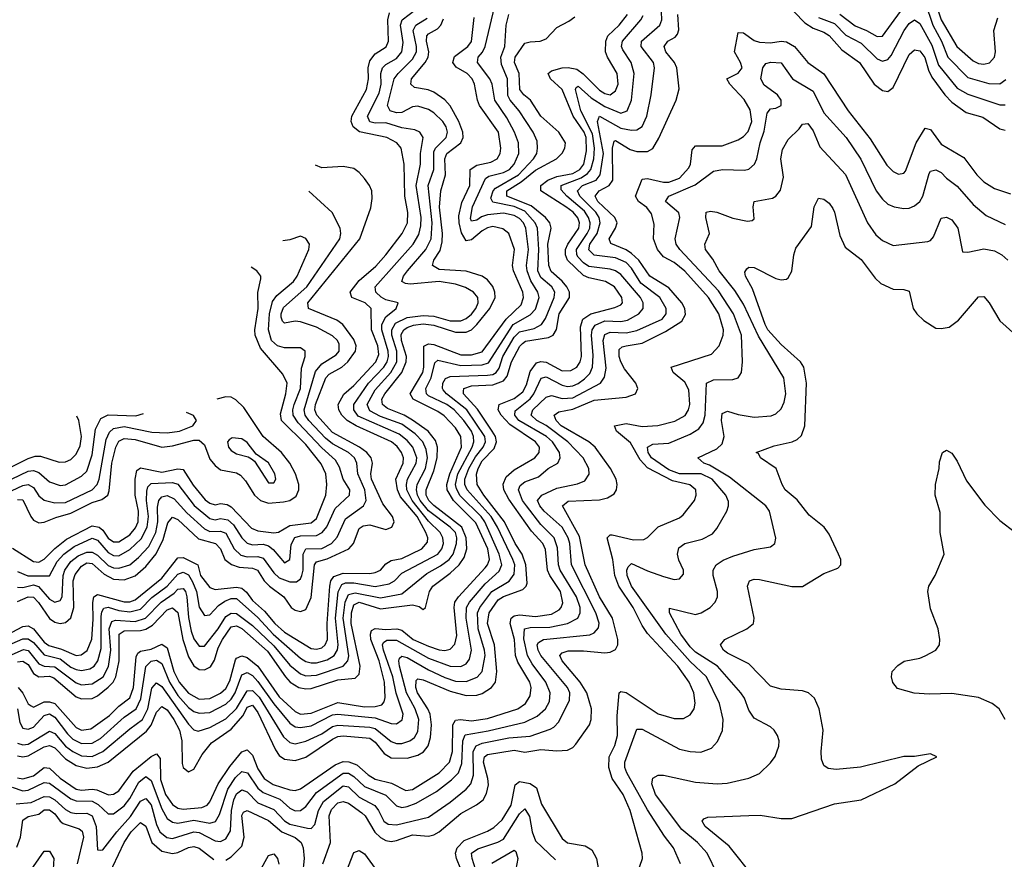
# Model space of a CAD drawing. Header units: inches. Extents: x 884549 to 1028252, y 526810 to 653624.
# Tile 872 of 1056: x 970318 to 974006, y 634827 to 637971. Entities that reach past the tile are written whole.
import ezdxf

# ---------------------------------------------------------------- set-up
doc = ezdxf.new("R2010")
doc.units = ezdxf.units.IN
doc.header["$MEASUREMENT"] = 0
doc.layers.add('A9673', color=7, linetype='Continuous')

msp = doc.modelspace()

# ---------------------------------------------------------------- linework, layer by layer
at = {"layer": 'A9673', "color": 5}
for points, elevation in [([(973737.5, 638070), (973770.5, 637970.5), (973828.5, 637870), (973890, 637817.4), (973910, 637807.4), (973930, 637804.8), (973950.5, 637809.5), (973969.2, 637830.8), (973972.9, 637850), (973967.8, 637930), (973982.6, 637977.4)], 2380), ([(970305, 635035), (970360.4, 635039.6), (970410, 635062), (970430, 635060.4), (970450, 635050), (970490, 635013.2), (970510, 635002.4), (970530, 634998.1), (970570, 634999.1), (970589.1, 634989.1), (970605.1, 634950), (970610, 634862.8), (970621.6, 634861.6), (970630, 634862.2), (970681.6, 634930), (970733, 634987), (970770, 635044.6), (970790, 635053.9), (970810, 635030.9), (970830, 634956.6), (970843.4, 634930), (970869, 634909), (970890, 634905.1), (970970, 634930), (970990, 634926.8), (971050, 634896.2), (971070, 634894), (971090, 634903), (971107.1, 634932.9), (971111.7, 635010), (971119.9, 635050), (971130, 635071.8), (971150, 635086.9), (971170, 635079), (971210, 635038.2), (971270, 635013.9), (971310, 634971), (971330, 634957.9), (971396.6, 634943.4), (971410, 634942.2), (971423.3, 634956.7), (971437.8, 635010), (971456.3, 635043.7), (971530, 635101.9), (971550, 635098.8), (971590, 635059.8), (971648, 635028), (971662.2, 635010), (971681.5, 634970), (971698.7, 634958.7), (971730, 634955.6), (971850, 634984.8), (971930, 635041.3), (971990.4, 635089.6), (972007.9, 635110), (972017.7, 635142.3), (972016.9, 635230), (972027.7, 635252.3), (972050, 635261.4), (972150, 635281.1), (972230, 635288.5), (972305.3, 635314.7), (972318.5, 635321.5), (972338.1, 635341.9), (972377.6, 635422.4), (972379.4, 635450), (972369.9, 635470), (972270.5, 635590), (972259.8, 635610), (972256.3, 635630), (972260.9, 635639.1), (972279.7, 635650), (972453.2, 635666.8), (972470, 635674.3), (972485.9, 635694.1), (972488.6, 635711.4), (972476.4, 635750), (972384.6, 635930), (972378.9, 636010), (972372.8, 636030), (972349.6, 636070), (972282.9, 636130), (972266, 636150), (972258.2, 636170), (972274.2, 636190), (972330, 636216), (972407.1, 636232.9), (972435.5, 636244.5), (972451.1, 636268.9), (972450.3, 636290), (972428.7, 636330), (972371.9, 636390), (972290, 636451), (972255.4, 636470), (972233.6, 636490), (972240.5, 636510), (972290, 636557.6), (972310, 636563.6), (972350, 636552), (972390, 636555.3), (972494.2, 636610), (972508.2, 636631.8), (972514.5, 636665.5), (972503.5, 636770), (972510, 636792.2), (972530, 636801.3), (972590, 636798), (972630, 636807.1), (972725.3, 636850), (972740.3, 636870), (972739.2, 636890), (972716.2, 636930), (972644.8, 636984.8), (972610, 637039.9), (972590, 637061.2), (972550, 637078.5), (972470, 637089.2), (972450, 637109.4), (972453.9, 637130), (972481.3, 637170), (972492.6, 637210), (972488.4, 637230), (972475.9, 637250), (972415.9, 637310), (972407.5, 637330), (972426.3, 637350), (972477.6, 637370), (972493.1, 637390), (972504.4, 637470), (972483, 637590), (972489.8, 637610), (972570, 637565.2), (972610, 637557.4), (972630, 637558.4), (972649.6, 637570.4), (972667.7, 637610), (972683.4, 637690), (972695.9, 637790), (972691.8, 637810), (972645.9, 637870), (972647.7, 637890), (972716.1, 637950), (972723.5, 637970), (972721.5, 638030)], 2340), ([(970309.5, 635390), (970318.7, 635338.7), (970330, 635317.9), (970350, 635314), (970370, 635322.1), (970410, 635365.6), (970430, 635371), (970450, 635359), (970496.8, 635296.8), (970517.3, 635277.3), (970550, 635260.4), (970590, 635261.4), (970621.1, 635278.9), (970710, 635359.3), (970754.5, 635390), (970771.9, 635428.1), (970790.6, 635549.4), (970810, 635568.4), (970830, 635572.8), (970850, 635560.3), (970879, 635490), (970910, 635440.1), (970950, 635395), (970970, 635380.9), (970990, 635373.7), (971030, 635376), (971090, 635408.1), (971110, 635426.5), (971125.4, 635450), (971150, 635517.4), (971170, 635526.4), (971190, 635515.3), (971210, 635492.8), (971270, 635408.4), (971330, 635336.5), (971350, 635323), (971370, 635319.9), (971410, 635327.1), (971490, 635367.5), (971510, 635370.5), (971650, 635356.1), (971710, 635335.3), (971730, 635334.2), (971751.3, 635348.7), (971754.6, 635370), (971728.5, 635448.5), (971716.1, 635510), (971680.8, 635610), (971676.5, 635630), (971681.1, 635638.9), (971692.9, 635647.1), (971730, 635647), (971850, 635579.6), (971930, 635550.3), (971970, 635548.5), (971990, 635558.8), (972003.6, 635576.4), (972010.2, 635609.8), (971990.8, 635730), (971991.2, 635770), (972002.8, 635790), (972061.2, 635858.8), (972114.4, 635905.6), (972124.2, 635930), (972113.9, 635970), (972060.8, 636090), (972046.7, 636110), (971968.3, 636188.3), (971953.8, 636213.8), (971950.5, 636230), (971959.7, 636270), (972013.4, 636370), (972019.7, 636390), (972018.3, 636410), (972010, 636430), (971982, 636470), (971945.8, 636510), (971918.5, 636530), (971850, 636561.8), (971841.4, 636570), (971839.8, 636590), (971860, 636630), (971873.7, 636686.3), (971884.5, 636695.5), (971970, 636676.5), (972050, 636679), (972073.7, 636686.3), (972166.9, 636830), (972230, 636866), (972250, 636887), (972263.8, 636930), (972259.1, 636950), (972233.3, 636993.3), (972218.8, 637030), (972216.5, 637050), (972223.5, 637110), (972213.8, 637190), (972205.3, 637210), (972190, 637226.6), (972170, 637237.5), (972130, 637246.7), (972070, 637240.5), (972047.4, 637232.6), (972030, 637220.5), (972010, 637216.8), (972006.9, 637226.9), (972014.5, 637270), (972063.3, 637376.7), (972075, 637385), (972130, 637398.5), (972153.3, 637410), (972170.2, 637430), (972188.3, 637470), (972186.4, 637510), (972171.4, 637550), (972143.2, 637603.2), (972097.9, 637670), (972087.5, 637730), (972079.1, 637750), (972032.9, 637810), (972034.9, 637830), (972051.3, 637848.7), (972061.2, 637870), (972103.8, 638050)], 2460), ([(973180.1, 638040.1), (973259.7, 637959.7), (973290, 637939.3), (973330, 637924.6), (973350, 637911.4), (973397.6, 637857.6), (973463.4, 637810), (973518.9, 637730), (973550, 637705.9), (973570, 637702.2), (973590, 637716.6), (973650, 637840.7), (973670, 637858.1), (973690, 637854.3), (973709.1, 637829.1), (973722.3, 637782.3), (973735.4, 637755.4), (973783.6, 637690), (973810, 637661.8), (973863.1, 637623.1), (973925.8, 637605.8), (973990, 637562.1), (974010, 637557.3)], 2320), ([(973710, 638035.7), (973738.6, 637950), (973770.9, 637890), (973794.7, 637830), (973870, 637754.1), (973948.6, 637731.4), (973989.1, 637730.9), (974012.6, 637747.4)], 2360), ([(970290, 635634.9), (970330, 635652.8), (970350, 635652.8), (970370, 635638.6), (970410, 635592.3), (970470, 635577), (970510, 635546.7), (970530, 635537.5), (970550, 635534.1), (970580.2, 635539.8), (970596.5, 635550), (970610.5, 635569.5), (970623.3, 635616.7), (970623.8, 635736.2), (970626.1, 635753.9), (970633.3, 635766.7), (970650, 635771), (970690, 635758), (970730, 635753.5), (970770, 635763.8), (970812.7, 635807.3), (970870.1, 635849.9), (970910, 635894.4), (970930, 635902.1), (970950, 635891.9), (970965.4, 635865.4), (970980.5, 635830), (970990.7, 635770.7), (971010, 635739.5), (971030, 635742.1), (971063, 635777), (971086.2, 635793.7), (971110, 635803.3), (971130, 635803.2), (971210, 635731.9), (971267.9, 635670), (971370, 635579.8), (971390, 635567.4), (971410, 635562.3), (971430, 635562.8), (971470, 635574.3), (971495.9, 635590), (971508.9, 635611.1), (971511.2, 635630), (971501.5, 635730), (971511.4, 635828.6), (971524.2, 635855.8), (971538.5, 635861.5), (971570, 635862.2), (971650, 635848.8), (971701.5, 635858.5), (971721.8, 635870), (971750, 635898.5), (971884.5, 635970), (971899, 635990), (971905.1, 636010), (971903.7, 636030), (971893.6, 636050), (971850, 636092.9), (971788.7, 636170), (971767.9, 636210), (971766.4, 636230), (971771.1, 636250), (971803.4, 636310), (971805.3, 636330), (971790.7, 636370), (971770, 636395.5), (971739.3, 636419.3), (971586.4, 636486.4), (971569.4, 636510), (971569.4, 636530), (971624.1, 636610), (971681.7, 636670), (971694.5, 636690), (971700, 636710), (971698.6, 636730), (971674, 636810), (971675, 636830), (971690, 636857.7), (971727.9, 636890), (971735.6, 636910), (971690, 636921.5), (971671.5, 636931.5), (971651.9, 636950), (971649.2, 636970), (971792.2, 637130), (971813, 637167), (971821, 637199), (971821.7, 637230), (971803.6, 637350), (971819.4, 637430), (971819.4, 637470), (971829.9, 637530), (971817.1, 637550), (971798.1, 637558.1), (971750, 637565.6), (971690, 637585.2), (971650, 637583.9), (971630, 637588), (971620.5, 637610), (971664.3, 637695.7), (971671.5, 637730), (971671.3, 637770), (971677.2, 637790), (971690, 637802.6), (971730, 637825.9), (971750, 637850), (971754.8, 637885.2), (971744.1, 637950), (971750.2, 637969.8), (971803.5, 638010)], 2560), ([(970290, 635676.9), (970330, 635698.7), (970350, 635701.7), (970370, 635689.8), (970410, 635639.4), (970427.2, 635627.2), (970474.3, 635614.3), (970529.9, 635590.1), (970547.9, 635592.1), (970570.9, 635609.1), (970588.3, 635651.7), (970593.5, 635726.5), (970591.4, 635788.6), (970596.2, 635810), (970610, 635818.4), (970710, 635790.6), (970730, 635791.1), (970750, 635798.2), (970850, 635879.4), (970910, 635955.1), (970930, 635956.8), (970985.2, 635930), (970995.7, 635890), (971030, 635845.2), (971050, 635837.5), (971130, 635846.2), (971150, 635842.2), (971167.3, 635827.3), (971190, 635795.7), (971235.6, 635755.6), (971273.2, 635710), (971310, 635677.9), (971410, 635616.7), (971430, 635613.2), (971450, 635618.5), (971462.6, 635630), (971470.7, 635649.3), (971470.3, 635710), (971480.1, 635850), (971483.8, 635870), (971494.3, 635885.7), (971530, 635898.5), (971630, 635897.4), (971650, 635901), (971669.9, 635910.1), (971690, 635932.8), (971710, 635946), (971750, 635953.5), (971824.2, 635990), (971846.2, 636013.8), (971846.9, 636030), (971838.9, 636050), (971807.2, 636110), (971744.6, 636184.6), (971732.9, 636210), (971727.1, 636250), (971754.4, 636310), (971755.3, 636330), (971747.7, 636350), (971732.1, 636372.1), (971710.5, 636390.5), (971578.9, 636450), (971544.7, 636470), (971524.4, 636490), (971513.1, 636510), (971511.3, 636530), (971532, 636568), (971570, 636601.5), (971651.6, 636690), (971662.8, 636717.2), (971659.4, 636750), (971636.5, 636810), (971634.2, 636890), (971612.7, 636910), (971562, 636930), (971556.3, 636950), (971590, 636994), (971651.6, 637048.4), (971689.2, 637090), (971750.6, 637170), (971770.5, 637210), (971771.4, 637248.6), (971760.9, 637310), (971758.2, 637430), (971747.4, 637490), (971731.1, 637510), (971693, 637530), (971591.5, 637551.5), (971567.3, 637570), (971559.4, 637590), (971561.9, 637610), (971617.7, 637710), (971624.6, 637750), (971623.8, 637790), (971630, 637817.4), (971650, 637843.3), (971690.4, 637869.6), (971699.9, 637890), (971697.3, 637970), (971703.8, 637996.2)], 2580), ([(973390, 637991.2), (973447.4, 637947.4), (973490.6, 637930.6), (973530, 637908.3), (973550, 637909.6), (973618, 638002)], 2360), ([(970190, 635549.7), (970331.9, 635611.9), (970350, 635608.2), (970390, 635559.1), (970410, 635550), (970450, 635547.1), (970530, 635487.3), (970550, 635479.8), (970590, 635484), (970630.1, 635509.9), (970650.6, 635549.4), (970660, 635610), (970653.4, 635690), (970663.1, 635716.9), (970677.3, 635722.7), (970750, 635717.8), (970789, 635730), (970847.4, 635790), (970896.3, 635823.7), (970910, 635838.6), (970930, 635841.1), (970939, 635830), (970944.7, 635810), (970950, 635731.8), (970960.8, 635680.8), (970970, 635652.7), (970990, 635624.4), (971010, 635625.4), (971061.3, 635690), (971090, 635736.1), (971110, 635749.1), (971130, 635746.7), (971190, 635702.4), (971270, 635626), (971330, 635553.9), (971370, 635521.2), (971390, 635514.3), (971430, 635515.8), (971529.2, 635550), (971547.1, 635570), (971550.9, 635589.1), (971530.1, 635729.9), (971537.5, 635790), (971550, 635818.3), (971574.8, 635825.2), (971670, 635806.3), (971750, 635821), (971843, 635897), (971894.6, 635925.4), (971927.4, 635950), (971941.6, 635970), (971954.3, 636010), (971955.6, 636030), (971950, 636050.5), (971931, 636070), (971850, 636132.1), (971817.9, 636170), (971808, 636190), (971804, 636210), (971807.2, 636230), (971837.6, 636290), (971845.8, 636330), (971841.3, 636361.3), (971828.2, 636390), (971800, 636420), (971750, 636455.7), (971670, 636484.9), (971630, 636506.3), (971619.7, 636530), (971650, 636584.7), (971708.9, 636650), (971731.2, 636690), (971731.2, 636730), (971711.8, 636790), (971711.8, 636810), (971726, 636834), (971770, 636855.9), (971830, 636863.6), (971870, 636860.9), (971930, 636843.2), (971970, 636842.8), (971990, 636851.5), (972010, 636868.3), (972027.2, 636890), (972035.8, 636910), (972034.5, 636930), (972018.5, 636950), (971987.5, 636967.5), (971950, 636980.8), (971890, 636989.9), (971781.1, 636981.1), (971763.1, 636983.1), (971749.9, 636990), (971756.4, 637010), (971770.7, 637030), (971839.9, 637110), (971859.1, 637150), (971863.3, 637210), (971847.6, 637350), (971870, 637410), (971870, 637475.5), (971876.1, 637490), (971915.3, 637530), (971920.9, 637550), (971915.5, 637570), (971902.7, 637590), (971870, 637622.7), (971850, 637635.1), (971810, 637646.7), (971790, 637644.1), (971750, 637623.1), (971730, 637622.1), (971706.4, 637630), (971696, 637650), (971721.1, 637750), (971735.5, 637770), (971790, 637822.7), (971804.1, 637850), (971804.2, 637870), (971791.8, 637930), (971802.6, 637950), (971843.9, 637976.1)], 2540), ([(970290, 635097.3), (970330, 635083.8), (970350, 635085.2), (970410, 635114.5), (970430, 635112), (970510, 635053.2), (970530, 635045.4), (970590, 635044.6), (970612, 635032), (970650, 634996.5), (970670, 634997), (970710, 635027.2), (970730, 635053.9), (970764.2, 635115.8), (970790, 635137.3), (970810, 635121.5), (970850, 635015.3), (970870, 634980.1), (970890, 634965.9), (970910, 634962.5), (970970, 634973.2), (971030, 634962.4), (971051.1, 634968.9), (971066, 634994), (971097.3, 635090), (971126.9, 635133.1), (971150, 635155.1), (971171.2, 635151.2), (971210, 635093.8), (971230, 635076.5), (971292.4, 635052.4), (971330, 635018.3), (971350, 635008.4), (971370, 635010.1), (971390, 635024.9), (971430, 635077.4), (971530, 635149.8), (971550, 635149.3), (971570, 635136.7), (971610, 635099.1), (971690, 635066.5), (971730, 635027.4), (971750, 635021.2), (971770, 635024.1), (971802.9, 635037.1), (971878.9, 635081.1), (971935.8, 635124.2), (971961.7, 635150), (971974.6, 635185.4), (971978, 635270), (971986.6, 635293.4), (972072.7, 635307.3), (972210, 635339.9), (972256.9, 635363.1), (972287.5, 635390), (972302.4, 635417.6), (972305.2, 635450), (972289.3, 635490), (972238.2, 635558.2), (972220.4, 635590), (972207, 635653), (972209.6, 635690), (972230, 635694.8), (972304.1, 635695.9), (972370.4, 635709.6), (972408.8, 635730), (972417.7, 635750), (972417.1, 635770), (972403.3, 635810), (972343, 635910), (972337, 635930), (972333, 635993.1), (972320.6, 636030), (972270, 636080.6), (972216.5, 636150), (972201.8, 636170), (972186.4, 636210), (972193.3, 636226.7), (972210, 636240.4), (972261.3, 636258.7), (972298, 636290), (972333.6, 636310), (972343.1, 636330), (972339.8, 636350), (972314.1, 636390), (972291, 636410), (972188, 636470), (972172.8, 636490), (972173.8, 636506.2), (972230, 636550.7), (972244.2, 636570), (972271.4, 636628.6), (972290, 636633.3), (972350, 636602.3), (972370, 636597.8), (972390, 636599.8), (972410, 636608.3), (972434.4, 636625.6), (972453.7, 636646.3), (972464, 636670), (972466.4, 636713.6), (972459.9, 636790), (972462.5, 636810), (972473.2, 636826.8), (972510, 636842.8), (972570, 636841.1), (972594.9, 636845.1), (972637.8, 636870), (972653.4, 636890), (972654.2, 636910), (972643.4, 636930), (972570, 637016.4), (972550, 637029.9), (972530, 637036.6), (972450, 637047.2), (972430, 637060.2), (972410, 637081.9), (972404.8, 637090), (972404.1, 637110), (972444.4, 637170), (972453.4, 637190), (972454.7, 637210), (972449, 637230), (972434, 637254), (972367.8, 637310), (972346.2, 637333.8), (972346.7, 637350), (972421.1, 637378.9), (972445.6, 637394.4), (972457.1, 637410), (972469.2, 637450), (972471.1, 637490), (972463.7, 637543.7), (972419.9, 637630), (972399.5, 637710), (972402.7, 637717.3), (972410, 637721.6), (972458.7, 637678.7), (972510, 637645.8), (972570, 637621.3), (972593.5, 637630), (972609.9, 637670), (972620.3, 637770), (972608.8, 637810), (972577.4, 637857.4), (972572.9, 637870), (972576.6, 637890), (972644.3, 637970), (972653.3, 637986.7)], 2360), ([(970310, 635261.4), (970330, 635255.7), (970350, 635258.5), (970430, 635306.2), (970450, 635298.3), (970490, 635250.1), (970516.7, 635230), (970550, 635214.1), (970590, 635212.4), (970630, 635230.3), (970730, 635315.8), (970777.9, 635350), (970797.9, 635390), (970812.4, 635467.6), (970830, 635487.6), (970850, 635473.5), (970950, 635332.3), (970970, 635312.2), (970986.9, 635306.9), (971030, 635320.1), (971090, 635353.1), (971130, 635391.6), (971170, 635458.1), (971190, 635458.9), (971214.5, 635434.5), (971305.7, 635285.7), (971330, 635263.9), (971350, 635259.6), (971390, 635268.6), (971450, 635296.6), (971490, 635323.8), (971510, 635329.2), (971630, 635322.2), (971650, 635317.1), (971710, 635268.1), (971730, 635260.9), (971750, 635260.4), (971779.5, 635270), (971796.5, 635283.5), (971810, 635305.5), (971812.8, 635350), (971799.3, 635390), (971767.4, 635450), (971741.3, 635550), (971737.8, 635570), (971740.6, 635579.4), (971750, 635588.1), (971770, 635582.2), (971850, 635536.6), (971910, 635508), (971950, 635494.5), (971990, 635492.9), (972031.7, 635508.3), (972050, 635530.2), (972061.5, 635590), (972059.6, 635610), (972035.2, 635690), (972032.4, 635750), (972041.3, 635770), (972086.1, 635830), (972151.3, 635868.7), (972170, 635894), (972172.3, 635930), (972165.7, 635950), (972107.4, 636070), (972084, 636110), (971993.8, 636210), (971985.3, 636230), (971986.1, 636250), (972000.3, 636290), (972025.7, 636334.3), (972054.5, 636370), (972063.5, 636390), (972060.9, 636410), (971993.6, 636510), (971916.8, 636570), (971904.9, 636584.9), (971901.3, 636590), (971903.4, 636610), (971913.2, 636626.8), (971930, 636634.7), (972070, 636639.6), (972090, 636642.8), (972102.3, 636650), (972114.1, 636665.9), (972128.3, 636710), (972170, 636781.9), (972190, 636801.7), (972245.1, 636814.9), (972272.2, 636830), (972288.2, 636851.8), (972320.2, 636930), (972322.4, 636950), (972311.3, 636970), (972270, 637005), (972259.2, 637030), (972263.2, 637110), (972258.1, 637190), (972249.5, 637210), (972210, 637253.4), (972170, 637271), (972090, 637287.1), (972083, 637303), (972091.7, 637330), (972100.5, 637339.5), (972186.8, 637390), (972243, 637450), (972255.1, 637470), (972257.8, 637490), (972256.3, 637516.2), (972241.1, 637550), (972189.1, 637630), (972154.9, 637670), (972147, 637687), (972145.3, 637750), (972123.3, 637803.3), (972120.6, 637830), (972134.8, 637870), (972140.4, 637950), (972150, 637990.2)], 2440), ([(970310, 635131.5), (970330, 635128.1), (970370, 635139.3), (970410, 635170.5), (970430, 635168.6), (970470, 635130.5), (970530, 635089.8), (970550, 635085.5), (970590, 635089.4), (970606.6, 635086.6), (970651.2, 635068.8), (970670, 635071.1), (970690, 635083.3), (970742.7, 635157.3), (970810, 635212.3), (970830, 635221.3), (970844.7, 635204.7), (970845.6, 635125.6), (970864.4, 635070), (970890, 635031.8), (970910, 635018.3), (970930, 635014.5), (970999.7, 635020.3), (971020.1, 635030), (971030, 635041.8), (971062, 635110), (971105.1, 635174.9), (971150, 635229.7), (971170, 635237), (971190, 635217.1), (971210, 635166.1), (971234.4, 635130), (971267.5, 635107.5), (971330, 635086.9), (971350, 635084), (971370, 635090.4), (971499.9, 635180.1), (971530, 635192.9), (971551.6, 635191.6), (971580.5, 635180.5), (971623.2, 635143.2), (971650, 635126.7), (971711.3, 635111.4), (971764.4, 635084.4), (971790, 635088.3), (971889, 635151), (971927.5, 635190), (971938.8, 635230), (971940.9, 635330), (971950, 635347.4), (971969.9, 635350.1), (972010, 635344.8), (972070, 635353.6), (972184.5, 635390), (972213.1, 635410), (972230, 635439.1), (972234.2, 635470), (972228.7, 635490), (972184.6, 635564.6), (972175.7, 635590), (972171.2, 635650), (972155, 635710), (972159.6, 635730), (972170, 635739), (972190, 635742.5), (972250, 635736.6), (972310, 635744.3), (972338.8, 635761.2), (972347, 635770), (972352.2, 635787.8), (972343.3, 635830), (972303.8, 635890), (972295.4, 635910), (972287.5, 635987.5), (972278.2, 636010), (972235.5, 636055.5), (972150, 636175.8), (972131.3, 636210), (972128.9, 636231.1), (972140.4, 636259.6), (972170, 636284.7), (972247.8, 636330), (972264.2, 636350), (972265, 636370), (972250.7, 636390), (972154.4, 636454.4), (972122, 636490), (972111, 636510), (972114.5, 636530), (972170, 636552.7), (972202.5, 636577.5), (972216.8, 636603.2), (972230, 636653), (972254.6, 636685.4), (972270, 636691.2), (972290, 636687.8), (972350, 636656.1), (972382.7, 636657.3), (972404.9, 636670), (972417.8, 636690), (972422.4, 636710), (972418.8, 636821.2), (972427.4, 636850), (972457.5, 636870), (972547, 636893), (972570, 636902.6), (972576.4, 636910), (972574.2, 636930), (972546, 636970), (972512.2, 636990), (972450, 637004.1), (972430, 637013.1), (972370.2, 637070), (972362.5, 637090), (972362.7, 637110), (972370.8, 637130), (972412.3, 637190), (972415.2, 637210), (972409.3, 637229.3), (972390.8, 637250), (972363.9, 637270), (972269.9, 637330), (972270.5, 637350), (972296.6, 637370), (972330, 637383.1), (972390, 637395.3), (972416, 637410), (972431.3, 637430), (972440.8, 637479.2), (972439.9, 637530), (972432.8, 637550), (972391.3, 637610), (972350, 637710), (972305.9, 637750), (972298.2, 637770), (972310, 637779.3), (972350, 637790.9), (972372.2, 637792.2), (972405, 637785), (972428.3, 637768.3), (972490, 637707), (972510, 637694), (972530, 637689.4), (972550, 637704.3), (972559.4, 637730), (972556.5, 637770), (972519.7, 637830), (972512.9, 637850), (972513.3, 637890), (972521.5, 637910), (972563.9, 637950), (972594.5, 637990)], 2380), ([(970310, 635214.4), (970330, 635210.9), (970350, 635213.9), (970410, 635248.1), (970430, 635253.3), (970450, 635244.7), (970490, 635203.1), (970530, 635178), (970570, 635168), (970610, 635172.7), (970650, 635190.9), (970793, 635307), (970810.9, 635329.1), (970830, 635377.8), (970850, 635398.5), (970870, 635386.6), (970895.9, 635350), (970916.7, 635310), (970925.9, 635270), (970926.1, 635186.1), (970930.6, 635170.6), (970950, 635154), (970970, 635164.3), (971001.1, 635218.9), (971037, 635263), (971110, 635314), (971155.3, 635364.7), (971170, 635395.9), (971190, 635404.4), (971210, 635376.4), (971276.2, 635236.2), (971290, 635216), (971310, 635201.5), (971350, 635197.1), (971390, 635209.2), (971490, 635277), (971510, 635287.1), (971530, 635289.4), (971630, 635280.5), (971650, 635265.9), (971683, 635223), (971710, 635207.2), (971770, 635205), (971810, 635216.3), (971830.7, 635229.3), (971848.6, 635251.4), (971856.7, 635283.3), (971860.4, 635330), (971855.1, 635370), (971847, 635390), (971808.6, 635450), (971802.1, 635470), (971803.7, 635496.3), (971810, 635503.1), (971830, 635498.4), (971930, 635456.4), (971990, 635440.4), (972030, 635441.5), (972050, 635447.2), (972085.4, 635470), (972100.8, 635490), (972105.8, 635530), (972097.3, 635630), (972070.2, 635710), (972077, 635750), (972110, 635798.9), (972130, 635811.1), (972202.8, 635837.2), (972215.8, 635850), (972218.6, 635861.4), (972213.8, 635930), (972200.4, 635970), (972174.6, 636010), (972133.7, 636090), (972056.6, 636190), (972032, 636230), (972028.8, 636268.8), (972034.9, 636290), (972050, 636318.5), (972095.3, 636364.7), (972104.5, 636390), (972100.2, 636410), (972088.4, 636430), (972032.5, 636512.5), (971980.1, 636570), (971980.6, 636579.4), (971981.8, 636590), (972010, 636599.8), (972090, 636603.9), (972130, 636619.1), (972144.1, 636636), (972160.4, 636690), (972191.1, 636748.9), (972201.1, 636758.9), (972213.4, 636766.6), (972299.4, 636780.6), (972316.9, 636790), (972329.2, 636810.8), (972339.3, 636870), (972377.7, 636930), (972377.1, 636950), (972368, 636970), (972350, 636992.2), (972308.5, 637028.5), (972300.1, 637050), (972296.8, 637130), (972308.9, 637190), (972304, 637210), (972287.2, 637230), (972233.9, 637273.9), (972143.3, 637310), (972142.5, 637330), (972196.4, 637363.6), (972250, 637407.2), (972329, 637450), (972350, 637471.5), (972359.6, 637490), (972362.1, 637510), (972337.5, 637550), (972270.4, 637610), (972231.4, 637670), (972206.4, 637690), (972191, 637710), (972188.8, 637770), (972171.1, 637810), (972174.4, 637830), (972210, 637882.9), (972230, 637888.5), (972268, 637890), (972290, 637899.7), (972330, 637941.9), (972375.2, 637964.8), (972397.8, 637982.2)], 2420), ([(970310, 635566.1), (970330, 635569.3), (970350, 635556), (970370, 635522.7), (970390, 635510), (970430, 635512.1), (970446, 635506), (970530, 635435.8), (970550, 635427.1), (970590, 635428.7), (970610, 635438.5), (970650, 635471.7), (970667.8, 635490), (970678.6, 635510), (970690.4, 635570), (970690.3, 635670), (970710, 635682.5), (970770, 635683.1), (970790.9, 635689.1), (970815.8, 635704.2), (970870, 635760.4), (970890, 635769.1), (970910.8, 635750.8), (970929.4, 635649.4), (970950, 635585.1), (970970, 635551.3), (970990, 635538.1), (971010, 635535.8), (971032.2, 635547.8), (971047.4, 635572.6), (971061.1, 635618.9), (971077.9, 635650), (971110, 635697.5), (971130, 635701.3), (971150, 635691.4), (971246.4, 635606.4), (971313.3, 635510), (971331.2, 635490), (971363.6, 635470), (971390, 635464.8), (971410, 635466.5), (971510, 635499.3), (971575.3, 635504.7), (971590, 635520.2), (971594, 635550), (971559.2, 635710), (971561.5, 635750), (971570, 635779.4), (971590, 635789.1), (971670, 635764.7), (971790, 635780.3), (971813.9, 635773.9), (971830, 635762.2), (971838.2, 635770), (971853.5, 635830), (971865.9, 635850), (971930, 635897.8), (971964.3, 635930), (971982.9, 635957.1), (971993.2, 635990), (971990.9, 636030), (971974.9, 636070), (971870, 636152.2), (971851.3, 636170), (971841.3, 636190), (971840.6, 636210), (971870, 636281.4), (971881.4, 636330), (971883.7, 636370), (971875.4, 636395.4), (971847.8, 636430), (971790, 636471.7), (971758.7, 636490), (971695.4, 636515.4), (971677.1, 636530), (971674.5, 636550), (971685.4, 636570), (971749.3, 636650), (971766.2, 636690), (971766.7, 636710), (971748.8, 636770), (971747.6, 636792.4), (971757.3, 636810), (971770, 636818.4), (971793.2, 636826.8), (971830, 636831.9), (971870, 636826.6), (971950, 636801), (971990, 636800.2), (972010, 636810.1), (972030, 636829.4), (972079.2, 636890), (972099, 636930), (972098.2, 636950), (972090, 636971.9), (972070, 636997), (972050, 637010.3), (971990, 637029.6), (971890, 637035.9), (971865, 637050), (971869.3, 637070), (971893, 637107), (971901, 637139), (971902, 637170), (971890.9, 637269.1), (971895.9, 637330), (971913.6, 637390), (971910.2, 637450), (971918.1, 637470), (971970.3, 637509.7), (971978.9, 637530), (971978.4, 637550), (971963.6, 637590), (971930, 637648.3), (971910.8, 637670.8), (971870, 637699.3), (971848.1, 637708.1), (971796.8, 637716.8), (971783.2, 637730), (971786.1, 637750), (971836.7, 637810), (971847.8, 637830), (971850.9, 637850), (971842.4, 637890), (971842.9, 637910), (971850, 637918.2), (971883.5, 637936.5), (971895.9, 637950), (971905.4, 637974.6)], 2520), ([(970312.2, 635470), (970329.3, 635449.3), (970350, 635408.5), (970360.9, 635400.9), (970370, 635396.5), (970410, 635416.6), (970430, 635416.6), (970449.7, 635409.7), (970530, 635320.5), (970550, 635310.9), (970584.1, 635315.9), (970654.6, 635365.4), (970690, 635400.5), (970730, 635431.4), (970744.8, 635470), (970754.6, 635585.4), (970761, 635599), (970770, 635606.7), (970810, 635613.4), (970850, 635632.7), (970870, 635619.3), (970895.7, 635530), (970915.1, 635490), (970950, 635449), (970990, 635426.5), (971030.9, 635429.1), (971070, 635448.7), (971090, 635466.3), (971105.1, 635494.9), (971126.4, 635573.6), (971130, 635580.3), (971150, 635589.2), (971170, 635582.3), (971209.5, 635550), (971290, 635435.6), (971350, 635380.8), (971370, 635370.6), (971410, 635373.8), (971510, 635414), (971610, 635397.8), (971650, 635398.5), (971674.8, 635405.2), (971683.8, 635416.2), (971687.5, 635432.5), (971684.5, 635490), (971665, 635570), (971633, 635650), (971631.8, 635670), (971636.5, 635683.5), (971650, 635691.3), (971690, 635686.8), (971730.4, 635690.4), (971750, 635684.6), (971792.4, 635650), (971850, 635624.8), (971890, 635611.4), (971910.8, 635609.2), (971930, 635613.7), (971947.9, 635632.1), (971955, 635665), (971945.1, 635770), (971948.2, 635790), (971961.2, 635810), (972061.5, 635918.5), (972070.8, 635930), (972077.5, 635950), (972071.5, 635990), (972026.6, 636086.6), (971943.4, 636170), (971919.3, 636210), (971918.5, 636230), (971929.2, 636270), (971972.8, 636370), (971970.1, 636410.1), (971950, 636442.8), (971907.7, 636487.7), (971884.1, 636504.1), (971792.3, 636550), (971781.3, 636570), (971827.9, 636650), (971832.2, 636670), (971832.2, 636747.8), (971850, 636757.5), (971870, 636754.2), (971970, 636715.5), (972010, 636715.5), (972050, 636727.1), (972140.2, 636850), (972196.3, 636903.7), (972205.6, 636930), (972202.5, 636950), (972167.7, 637030), (972164.2, 637050), (972171.2, 637110), (972149.9, 637170), (972127.8, 637187.8), (972090, 637196), (972070, 637191.7), (972050, 637179.7), (972010, 637146.8), (971990, 637143.1), (971972.7, 637172.7), (971963.7, 637210), (971963.4, 637236.6), (971974.1, 637285.9), (972004.1, 637350), (972005.6, 637410), (972030, 637426.7), (972082.8, 637437.2), (972106.3, 637450), (972117.9, 637470), (972120.2, 637490), (972111.4, 637550), (972040.9, 637650), (972032.9, 637670), (972021.6, 637730), (972012.7, 637750), (971994, 637770), (971953, 637793), (971941, 637810), (971946.5, 637833.5), (971996.2, 637870), (972010.1, 637889.8), (972020.5, 637979.5)], 2480), ([(971453.5, 634810), (971482, 634890), (971477.8, 634990), (971486.2, 635013.8), (971510, 635037.7), (971530, 635043.7), (971550, 635037.5), (971600.3, 635000.3), (971612.4, 634990), (971648.5, 634928.5), (971670, 634908.5), (971690, 634897.6), (971710, 634894.1), (971730, 634897.1), (971790, 634918), (971850, 634913.2), (971870, 634918.1), (971890, 634930.1), (971970, 634998.1), (972029.7, 635030.3), (972053.6, 635050), (972066.8, 635073.2), (972074.2, 635105.8), (972072.3, 635130), (972055, 635190), (972059.5, 635210), (972070, 635219.6), (972170, 635235.5), (972210, 635228.4), (972270, 635238.2), (972330, 635232.4), (972370, 635235.3), (972390, 635245.4), (972401.9, 635258.1), (972452.6, 635330), (972458.7, 635350), (972459.5, 635390), (972442.2, 635450), (972418.2, 635490), (972349.6, 635570), (972340.9, 635590), (972350, 635600.1), (972372.6, 635607.4), (972430, 635607.8), (972510, 635599.5), (972530, 635602.3), (972550, 635613), (972558.3, 635630), (972558.2, 635650), (972538.1, 635730), (972490.6, 635810), (972436.4, 635930), (972415.3, 636035.3), (972351.7, 636150), (972372.6, 636167.4), (972490, 636173.2), (972519.6, 636180.4), (972544.5, 636195.5), (972553.5, 636210), (972556.2, 636230), (972551.9, 636250), (972531.7, 636290), (972474.1, 636370), (972450.5, 636390.5), (972346.8, 636450), (972327.4, 636470), (972320.2, 636490), (972337.9, 636502.1), (972390, 636513), (972470, 636546.5), (972590, 636557.7), (972624.6, 636570), (972633.7, 636590), (972625.7, 636610), (972584, 636664), (972569.9, 636690), (972563.3, 636710), (972564.1, 636735.9), (972574.7, 636745.3), (972589.7, 636750), (972650, 636759.5), (972737.1, 636802.9), (972798.4, 636841.6), (972812.8, 636867.2), (972809.3, 636890), (972797.9, 636910), (972750, 636966.9), (972678.3, 637010), (972637.1, 637070), (972610, 637095.1), (972590, 637108.6), (972532.8, 637132.8), (972526.3, 637150), (972549.9, 637190), (972556.1, 637210), (972547.2, 637230), (972484.3, 637290), (972474.4, 637310), (972488.4, 637330), (972525.7, 637350), (972540.1, 637370), (972539.2, 637490), (972544.4, 637515.6), (972550, 637518.7), (972605, 637485), (972630, 637476.9), (972670, 637477.1), (972690, 637489.1), (972712.7, 637527.3), (972777.5, 637670), (972788.1, 637711.9), (972779.6, 637790), (972770.7, 637810.7), (972739.1, 637850), (972732.7, 637870), (972746.5, 637890), (972773.9, 637906), (972782.8, 637917.2), (972787.6, 637932.4), (972783.3, 637990)], 2320), ([(973310, 637978.9), (973370, 637956.5), (973412.6, 637912.6), (973470, 637883.1), (973530, 637824.8), (973550, 637815.1), (973570, 637821.2), (973582.6, 637837.4), (973630.7, 637930), (973650, 637956.3), (973670, 637970.6), (973690, 637957.2), (973735.2, 637875.2), (973760.3, 637800.3), (973830, 637714.1), (973870, 637692.2), (973990, 637651.6), (974010, 637652.1)], 2340), ([(972620.4, 634739.6), (972651.6, 634830), (972649.8, 634850.2), (972605, 635010), (972578.1, 635070), (972537.5, 635130), (972524.7, 635170), (972526.8, 635210), (972547.3, 635252.7), (972557.2, 635290), (972556.5, 635363.5), (972563.5, 635450), (972570, 635454.8), (972590, 635451.5), (972710, 635371.5), (972770, 635353.5), (972805.3, 635354.7), (972830, 635367.2), (972845, 635390), (972848.8, 635411.2), (972844, 635450), (972826.5, 635490), (972783, 635550), (972670, 635672.6), (972650, 635702.5), (972616.1, 635770), (972562.5, 635850), (972546.9, 635890), (972540.2, 635950), (972519.3, 636030), (972530, 636042.3), (972537.6, 636042.4), (972617.1, 636023), (972655.6, 636024.4), (972670, 636032.4), (972710, 636071.7), (972790, 636105.9), (972803.8, 636116.2), (972846.4, 636170), (972852.5, 636190), (972851.2, 636210), (972828.7, 636228.7), (972763.9, 636243.9), (972670, 636293), (972642.9, 636322.9), (972606.1, 636386.1), (972553.8, 636430), (972546.6, 636450), (972590, 636459.1), (972650, 636448.1), (972709.1, 636450.9), (972772, 636468), (972810.7, 636489.3), (972823.5, 636510), (972828.9, 636530), (972824.6, 636584.6), (972810, 636613.7), (972765.9, 636650), (972759.1, 636670), (972910, 636718.3), (972938.3, 636750), (972953.5, 636790), (972954.2, 636810), (972936.9, 636870), (972898.9, 636930), (972809.2, 637029.2), (972770, 637061.1), (972730, 637083.1), (972707.8, 637110), (972692.8, 637150), (972695.3, 637204.7), (972684.5, 637244.5), (972667.7, 637267.7), (972636.4, 637290), (972624.5, 637310), (972650, 637374.2), (972670, 637376.7), (972730, 637362.7), (972750, 637362.3), (972790, 637377.9), (972824.2, 637415.8), (972831, 637430), (972836.6, 637483.4), (972850, 637499.1), (972950, 637498.2), (973010, 637521.5), (973030, 637534), (973047.3, 637552.7), (973060.5, 637590), (973053.9, 637633.9), (973031.7, 637671.7), (972978.2, 637730), (972966.6, 637750), (973009.9, 637770.1), (973024.7, 637790), (973018.8, 637810), (972995.9, 637850), (973010, 637922.9), (973030, 637922), (973070, 637892.9), (973090, 637886.1), (973130, 637883.6), (973170, 637890.1), (973190, 637888.4), (973220.8, 637870), (973270, 637810.8), (973330, 637767.7), (973421.6, 637630), (973504.3, 637524.3), (973565.8, 637425.8), (973590, 637402.3), (973610, 637391.8), (973630, 637395.9), (973636, 637404), (973676.4, 637510), (973710, 637564.1), (973730, 637559.4), (973770, 637505), (973854.6, 637454.6), (973903.4, 637390), (973930, 637363.6), (973970, 637339.1), (974030, 637319.3)], 2280), ([(972793.9, 634810), (972767.4, 634870), (972732.9, 634912.9), (972670, 635011.5), (972592.4, 635150), (972584.5, 635170), (972585.4, 635190), (972630, 635313.6), (972650, 635314), (972790, 635239.4), (972829.3, 635230.7), (972870, 635228.1), (972910, 635242.8), (972932.2, 635267.8), (972950.5, 635309.5), (972953.8, 635350), (972939, 635410), (972891.4, 635510), (972830, 635567.1), (972739, 635670), (972609.5, 635850), (972593.1, 635890), (972592.8, 635910), (972597.5, 635922.5), (972610, 635934.4), (972670, 635906.6), (972730, 635885.5), (972770, 635874.7), (972790, 635876.9), (972805.1, 635894.9), (972804.4, 635910), (972787.1, 635947.1), (972781.8, 635970), (972786.8, 635993.2), (972810, 636009.5), (972874.5, 636025.5), (972913.9, 636046.1), (972930, 636065.7), (972967.2, 636130), (972973.7, 636150), (972972.8, 636167.2), (972963.4, 636190), (972911.9, 636250), (972870.5, 636270.5), (972790, 636270.8), (972750, 636285.8), (972684.2, 636330), (972672, 636350), (972670.4, 636369.6), (972690, 636381), (972750, 636385.3), (972830, 636418.7), (972861.6, 636438.4), (972878.3, 636461.7), (972886, 636490), (972890.4, 636609.6), (972917.5, 636622.5), (972990, 636624), (973009.9, 636630.1), (973021.5, 636650), (973026, 636690), (973022.1, 636790), (972992.2, 636870), (972936, 636956), (972791.1, 637110), (972777.2, 637130), (972774, 637150), (972791.2, 637230), (972787.2, 637247.2), (972737.5, 637290), (972749.8, 637310), (972847.8, 637352.2), (972916.7, 637403.3), (972950.5, 637409.5), (973033, 637407), (973050, 637411.7), (973070.4, 637429.6), (973079.6, 637450), (973091.5, 637510), (973106.6, 637553.4), (973118.6, 637621.4), (973130, 637636.8), (973150, 637639.1), (973171.1, 637650), (973170.4, 637670), (973156.4, 637690), (973106.3, 637726.3), (973093.9, 637750), (973101.3, 637790), (973113.6, 637806.4), (973131.4, 637811.4), (973170, 637809.1), (973212.5, 637750), (973290, 637702.7), (973330, 637621.6), (973414.2, 637530), (973468.4, 637448.4), (973526.1, 637330), (973550, 637298.3), (973570, 637280.7), (973593.7, 637270), (973630, 637263.4), (973650, 637265.3), (973670, 637273.8), (973689.6, 637290.4), (973701.6, 637310), (973724.6, 637395.4), (973730, 637403.2), (973750, 637409), (973770, 637398.6), (973790, 637377.3), (973830, 637347.1), (973890, 637278.3), (973938, 637238), (974010, 637204.2)], 2260), ([(972931.8, 634770), (972893.4, 634850), (972856.6, 634890), (972798.9, 634938.9), (972700.1, 635070), (972686, 635110), (972689.9, 635130.1), (972710, 635141.6), (972730, 635142.3), (972850, 635115.7), (972931.1, 635108.9), (972968.1, 635111.9), (973049, 635131), (973090, 635148.7), (973130, 635188.5), (973147.9, 635212.1), (973162, 635250), (973162.8, 635270), (973157.1, 635290), (973144.7, 635310), (973130, 635323.1), (973070, 635355.9), (973050, 635385.1), (973032.6, 635430), (973019.9, 635450), (972932.3, 635550), (972850, 635602.2), (972830, 635622.9), (972795, 635670), (972751.7, 635750), (972752.3, 635767.7), (972850, 635743.6), (972870.4, 635749.6), (972904.5, 635770), (972923.2, 635790), (972931.8, 635810), (972932.3, 635830), (972915.4, 635890), (972915.7, 635910), (972926.5, 635930), (972952.7, 635947.3), (972990, 635962), (973070, 635987.4), (973130, 635997), (973147.3, 636010), (973151, 636029), (973127.4, 636130), (973113, 636150), (972977.2, 636257.2), (972902.3, 636302.3), (972880.4, 636310), (972857.8, 636330), (972930, 636363.9), (972950, 636382.7), (972956.9, 636410), (972947.2, 636470), (972950, 636496.1), (972970, 636505), (973010, 636492.5), (973070, 636482.8), (973132.6, 636487.4), (973150, 636495), (973170, 636513.8), (973181.2, 636538.8), (973187.6, 636570), (973180.9, 636630), (973086.2, 636786.2), (973030, 636905.3), (972997.2, 636957.2), (972938.6, 637030), (972914.5, 637074.5), (972887, 637110), (972884.5, 637130), (972901.7, 637170), (972888.7, 637230), (972889.9, 637250), (972905.8, 637254.2), (972929.4, 637250.6), (972990, 637227.7), (973044.2, 637215.8), (973061.7, 637218.3), (973070, 637225.5), (973066, 637270), (973069.9, 637290.1), (973138, 637302), (973150.4, 637309.6), (973167.5, 637332.5), (973179.4, 637380.6), (973169.2, 637450), (973175.3, 637484.7), (973197.2, 637522.8), (973238.3, 637561.7), (973250, 637579.6), (973270, 637582.7), (973290, 637554.2), (973315.3, 637495.3), (973411.6, 637391.6), (973494.2, 637210), (973525.6, 637165.6), (973550, 637143.9), (973590, 637125.3), (973720, 637140), (973730, 637143.9), (973741.8, 637158.2), (973770, 637227.2), (973790, 637230.9), (973810, 637220.9), (973831.9, 637190), (973850, 637101.1), (973870, 637099.8), (973930, 637112.5), (973970, 637105.1), (973997.6, 637090), (974019.3, 637070)], 2240), ([(970310, 635791.7), (970350, 635809.1), (970370, 635808.1), (970389, 635789), (970430, 635729.1), (970450, 635714.6), (970470, 635710.1), (970490, 635713.7), (970510, 635731.5), (970520.6, 635770), (970518.6, 635870), (970526.3, 635893.7), (970550, 635924.8), (970570, 635937.3), (970590, 635934.5), (970634.6, 635894.6), (970670, 635875.9), (970710, 635873.3), (970750, 635888.4), (970790, 635922.9), (970829.3, 635970.7), (970855.2, 636024.8), (970872.8, 636087.2), (970890, 636107.9), (970910, 636099.6), (970987.4, 636027.4), (971051.3, 636010), (971069.8, 635990), (971087, 635950), (971111, 635931), (971140.2, 635920.2), (971190, 635917.4), (971209.1, 635909.1), (971233.5, 635870), (971253.3, 635850), (971307.8, 635810), (971335.3, 635770), (971350, 635760.1), (971370, 635755), (971390, 635761.8), (971410, 635806.7), (971422.4, 635930), (971430, 635940.6), (971470, 635952.3), (971550.9, 635990), (971569.1, 636010), (971590, 636065.5), (971604.5, 636075.5), (971630, 636079.2), (971690, 636062.2), (971711.6, 636070), (971720.4, 636090), (971714.8, 636110), (971678.4, 636158.4), (971635.9, 636250), (971633.2, 636270), (971640.2, 636310), (971634.9, 636330), (971618.1, 636350), (971591.3, 636370), (971490, 636425.2), (971430.8, 636490), (971424.2, 636510), (971426.1, 636530), (971464.9, 636630), (971477, 636643), (971524.4, 636670), (971547.3, 636690), (971576.2, 636730), (971578.3, 636750), (971570, 636772.7), (971528.9, 636828.9), (971505.5, 636845.5), (971399.6, 636890), (971397, 636910), (971591.7, 637150), (971633.1, 637266.9), (971638.3, 637301.7), (971636.7, 637330), (971628.7, 637350), (971610, 637376.3), (971590, 637398.9), (971570, 637413.2), (971530, 637421.1), (971450, 637416.5), (971425.6, 637426.2)], 2620), ([(970310, 635845.6), (970330, 635845.2), (970370, 635854.3), (970388.7, 635848.7), (970430, 635800.4), (970450, 635789.3), (970470, 635795.5), (970476.6, 635810), (970481.4, 635890), (970486.8, 635910), (970510, 635941.9), (970536.8, 635963.2), (970570, 635976.6), (970590, 635976.5), (970610, 635965.8), (970650, 635927.6), (970670, 635918.7), (970690, 635916.9), (970730, 635929.5), (970763.4, 635956.6), (970801.3, 635998.7), (970827.5, 636050), (970835.2, 636090), (970834.3, 636145.7), (970838.8, 636170), (970850, 636184.4), (970870, 636188.8), (970896.8, 636176.8), (970944.2, 636124.2), (971010, 636063.8), (971030, 636054.9), (971070, 636055.6), (971090, 636047.6), (971121.2, 635990), (971146.1, 635966.1), (971170, 635959.1), (971210, 635960.5), (971230, 635954.6), (971270, 635899.9), (971290, 635881.1), (971330, 635866), (971354.5, 635865.5), (971370, 635877.3), (971374.9, 635890), (971379.6, 635910), (971380, 635970), (971390, 635989.2), (971450, 635990.1), (971486.3, 636010), (971507.1, 636032.9), (971538, 636102), (971605.4, 636150), (971616, 636170), (971611.3, 636210), (971584.8, 636270), (971581.4, 636310), (971571.9, 636330), (971549.5, 636350), (971490, 636382.8), (971463.9, 636403.9), (971401, 636470), (971388, 636490), (971383.7, 636510), (971426.3, 636653.7), (971450, 636681.6), (971504, 636716), (971514.9, 636730), (971515.3, 636755.3), (971508.2, 636770), (971490, 636786.7), (971430, 636819.8), (971370, 636839.8), (971350, 636842.1), (971310, 636835), (971302.4, 636842.4), (971297.4, 636857.4), (971297.1, 636870), (971306.4, 636893.6), (971394.2, 636970), (971516.7, 637150), (971521.3, 637170), (971519.1, 637190), (971488.4, 637248.4), (971401, 637328.3)], 2640), ([(973070, 634759.1), (972976.1, 634876.1), (972885.4, 634950), (972874.7, 634970), (972881.3, 634978.7), (972895.5, 634984.5), (973050, 634991.2), (973091.7, 634991.7), (973170, 634979.2), (973210, 634979.4), (973370, 635034.2), (973470, 635049.3), (973596.2, 635110), (973683.3, 635176.7), (973753.2, 635210), (973730, 635222), (973670, 635212.2), (973630, 635212.2), (973467.7, 635172.3), (973377.1, 635162.9), (973346.3, 635166.3), (973330, 635178), (973321.7, 635201.8), (973319.9, 635230), (973327.6, 635310), (973312.8, 635390), (973295.9, 635430), (973272.8, 635450), (973250, 635457.8), (973170, 635463.8), (973130, 635474.8), (973050, 635559), (972970, 635598.2), (972954.9, 635610), (972942.9, 635630), (972959.1, 635650), (973042.4, 635690), (973066.3, 635710), (973069.7, 635730.3), (973045, 635850), (973051.6, 635870), (973070, 635875.7), (973090, 635874.6), (973210, 635848.7), (973250, 635848.2), (973330, 635896.9), (973382.4, 635917.6), (973394.2, 635930), (973394, 635950), (973385.7, 635970), (973350, 636043.9), (973331.7, 636070), (973275.3, 636115.3), (973230, 636173), (973185.8, 636210), (973173.8, 636230), (973152.4, 636290), (973093.7, 636330), (973086.1, 636346.1), (973077.2, 636350), (973144.5, 636375.5), (973211.3, 636390), (973230, 636398.6), (973246.5, 636413.5), (973259.6, 636450), (973265.9, 636610), (973256, 636670), (973243.4, 636690), (973170, 636754.8), (973120.8, 636810), (973110, 636830), (973062.6, 636962.6), (973037, 637010), (973034.3, 637025.7), (973041.5, 637038.5), (973050, 637043.6), (973070, 637042.8), (973150, 637001.6), (973170, 636997.2), (973190, 636999), (973196.2, 637003.8), (973210.9, 637029.1), (973218, 637090), (973225.3, 637114.7), (973284.1, 637195.9), (973294.6, 637270), (973310, 637302.4), (973330, 637298.3), (973350, 637283.2), (973363.7, 637263.7), (973370.7, 637250), (973390, 637163), (973410, 637119.5), (973470, 637072.6), (973522.8, 637002.8), (973543.6, 636983.6), (973590, 636962), (973630, 636960.9), (973650, 636954.4), (973664.9, 636890), (973678.3, 636870), (973704.7, 636844.7), (973750, 636816), (973770, 636814), (973799.9, 636820.1), (973834.9, 636845.1), (973910, 636933.4), (973930, 636934.9), (973950, 636910.4), (973990, 636842.6), (974050, 636789)], 2220), ([(970310, 635904.2), (970348.9, 635888.9), (970430, 635888.9), (970457.9, 635942.1), (970483.8, 635970), (970521.9, 635998.1), (970590, 636029.2), (970610, 636021.4), (970650, 635975.1), (970670, 635964.2), (970690, 635963.7), (970730, 635986.4), (970772.9, 636027.1), (970795.8, 636070), (970800.4, 636110), (970793.4, 636170), (970794.1, 636205.9), (970798.6, 636221.4), (970810, 636234.4), (970890, 636237.8), (970910, 636231.9), (970972.1, 636152.1), (971030, 636103.5), (971050, 636097.7), (971070, 636103.4), (971097.5, 636097.5), (971119.1, 636079.1), (971150.4, 636030.4), (971170, 636010.1), (971190, 636004.7), (971230, 636006.4), (971250, 636000.8), (971267.4, 635987.4), (971310, 635937.6), (971330, 635949.2), (971334.5, 636005.5), (971348.7, 636031.3), (971370, 636038.7), (971430, 636039.2), (971451.4, 636050), (971468.3, 636071.7), (971499.2, 636140.8), (971553.7, 636190), (971554.8, 636210), (971529.7, 636249.7), (971515.6, 636295.6), (971501, 636321), (971450, 636367.1), (971361.3, 636461.3), (971342.9, 636490), (971341.6, 636510), (971346.8, 636530), (971370.2, 636590), (971374.1, 636665.9), (971387.1, 636710), (971387.2, 636730), (971370, 636742.5), (971310, 636742.6), (971283.6, 636750), (971261, 636770), (971250, 636810), (971254.1, 636870), (971265, 636915), (971281.4, 636938.6), (971343.2, 636990), (971357.6, 637010), (971400.7, 637110), (971403.9, 637130), (971390, 637151.2), (971370, 637160.5), (971330, 637146.6), (971303.2, 637143.3)], 2660), ([(970291.5, 635991.5), (970370, 635941.6), (970390, 635939), (970410, 635950.4), (970449.5, 635990.5), (970493.9, 636026.1), (970590, 636075.8), (970616.3, 636070), (970630, 636059.1), (970650, 636029.5), (970670, 636015.4), (970690, 636015.4), (970730, 636042.1), (970752.2, 636067.8), (970762.2, 636090), (970762.8, 636130), (970750.6, 636190), (970750.4, 636250), (970757.1, 636282.9), (970770, 636292.5), (970850, 636276.4), (970910, 636289), (970930, 636285.9), (970967.3, 636227.3), (971012.5, 636172.5), (971030, 636160.1), (971050, 636153.9), (971070, 636158.9), (971095.6, 636155.6), (971110, 636146.9), (971186.4, 636066.4), (971210, 636057), (971270, 636049.5), (971288.1, 636051.9), (971330, 636077), (971410, 636086.9), (971430, 636103.3), (971464.9, 636190), (971468.5, 636230), (971464.4, 636270), (971447.4, 636307.4), (971390, 636379.5), (971298.2, 636470), (971294.7, 636494.7), (971315.6, 636570), (971319.7, 636610), (971303.6, 636643.6), (971220.6, 636740.6), (971199.5, 636790), (971198.4, 636810), (971211.9, 636890), (971210.3, 636949.7), (971221, 637001), (971221.2, 637010), (971206.8, 637030), (971184.8, 637043.9)], 2680), ([(970310, 636174), (970330, 636172.8), (970359.4, 636110), (970370, 636096.8), (970390, 636086.3), (970410, 636088.9), (970453, 636107), (970510, 636123.2), (970590, 636162.8), (970626.3, 636173.7), (970647.8, 636190), (970653.8, 636206.2), (970663.4, 636310), (970677.8, 636370), (970690, 636392.6), (970710, 636402.5), (970750, 636398.3), (970850, 636370.3), (970890, 636375.6), (970970, 636396.4), (970990, 636395.9), (971010, 636378.7), (971030, 636325.1), (971050, 636301), (971070, 636285.6), (971130, 636274.6), (971145.5, 636265.5), (971164.3, 636244.3), (971197.2, 636190), (971220.7, 636170), (971250, 636160.9), (971305.8, 636165.8), (971330, 636170.1), (971353.9, 636186.1), (971363.5, 636210), (971363.6, 636230), (971351.1, 636270), (971329.6, 636310), (971299.1, 636350), (971230.6, 636410.6), (971158.2, 636518.2), (971127.6, 636547.6), (971110, 636556.8), (971090, 636558.7), (971057, 636549.6)], 2720), ([(970000, 636444.4), (970024.6, 636430), (970036.9, 636416.9), (970070, 636348.7), (970090, 636321.2), (970110, 636330.4), (970150, 636363.8), (970170, 636372.3), (970190, 636365.1), (970215.2, 636315.2), (970230, 636300.2), (970250, 636291.7), (970290, 636297.5), (970350, 636327.9), (970375.8, 636335.8), (970395.8, 636335.8), (970465.8, 636314.2), (970490, 636314.9), (970510, 636323.8), (970530, 636343.9), (970545, 636375), (970549.1, 636410), (970540.1, 636470), (970532.5, 636486)], 2780), ([(970290, 636207.9), (970330, 636226.6), (970350, 636230.1), (970370, 636218.5), (970390, 636187.5), (970410, 636171.3), (970450, 636161.5), (970490, 636163.5), (970589.5, 636210.5), (970608.3, 636230), (970615.9, 636250), (970641.4, 636398.6), (970654.1, 636425.9), (970670, 636439.6), (970710, 636446.9), (970813.2, 636426.8), (970870, 636424.4), (970916.4, 636430), (970966.3, 636450), (970980.2, 636470), (970969.2, 636489.2), (970943.3, 636499.8)], 2740), ([(970290, 636251.7), (970350, 636280.4), (970370, 636282.5), (970390, 636275), (970430, 636240.5), (970470, 636227.1), (970490, 636229.2), (970550, 636261.8), (970570, 636280.4), (970590, 636341.2), (970602.3, 636437.7), (970622.4, 636477.6), (970649, 636491), (970752.6, 636487.4), (970781.2, 636496.4)], 2760), ([(974009.9, 635350), (973987.5, 635390), (973961.5, 635410), (973910, 635432.5), (973810, 635448.1), (973725.5, 635445.5), (973668.8, 635448.8), (973606.4, 635466.4), (973588.9, 635488.9), (973584.1, 635510), (973586.3, 635530), (973607.2, 635552.8), (973631.1, 635568.9), (973690, 635580.3), (973710, 635588.5), (973750, 635610.4), (973763.5, 635630), (973765.4, 635650), (973759.2, 635690), (973730, 635765.2), (973720.5, 635830), (973724.2, 635850), (973747.3, 635890), (973780.7, 635970), (973766.2, 636050), (973766, 636126), (973747.4, 636190), (973748.4, 636230), (973762.6, 636290), (973764.2, 636315.8), (973775.1, 636350), (973790, 636358.7), (973810, 636348.2), (973830, 636317.1), (973864.3, 636244.3), (973933, 636153), (973990, 636094.9), (974048.9, 636050)], 2180), ([(971970.8, 634790), (971954, 634830), (971951.2, 634850), (971956.8, 634870), (971983, 634897), (972070, 634931.7), (972094.1, 634945.9), (972125.9, 634974.1), (972158.8, 635030), (972174.6, 635105.4), (972190, 635117.6), (972230.9, 635110.9), (972254.4, 635094.4), (972272.9, 635032.9), (972350, 634904.2), (972370, 634888.3), (972436.7, 634876.7), (972461.9, 634861.9), (972479, 634830), (972492.3, 634752.3)], 2280), ([(970307.4, 634872.6), (970320.6, 634910), (970330, 634973.8), (970350, 634987.1), (970390, 634996.4), (970410, 635011.7), (970430, 635011.7), (970450, 634996.5), (970469.6, 634969.6), (970481.4, 634961.4), (970541.2, 634941.2), (970552.5, 634932.4), (970556.7, 634910), (970533.8, 634810)], 2320), ([(971090, 634823.9), (971110, 634835.7), (971150, 634875.5), (971159, 634910), (971149.6, 634990.4), (971156.9, 635003.1), (971170, 635009.6), (971250, 634972.7), (971300.6, 634930), (971350, 634908.8), (971372.6, 634890), (971380.2, 634870), (971383.9, 634830), (971371.3, 634710)], 2320), ([(972026.1, 634790), (972012.5, 634830), (972011, 634850), (972034.1, 634865.9), (972109.1, 634890.9), (972130, 634902.8), (972190, 634996.6), (972210, 635015.9), (972227.7, 634987.7), (972238.1, 634930), (972250, 634895.4), (972324.8, 634824.8)], 2260), ([(970624.1, 634710), (970709.2, 634890), (970735.7, 634930), (970770, 634964.9), (970790, 634950.9), (970813.5, 634890), (970850, 634857.6), (970890, 634848.6), (970910, 634852.9), (970950, 634871.5), (970970, 634874.9), (970990, 634868.2), (971045.8, 634825.9)], 2320), ([(970340.7, 634759.3), (970410, 634857.5), (970430, 634857.1), (970445.8, 634830), (970442.7, 634770)], 2280), ([(971540.8, 634779.2), (971570, 634852.7), (971590, 634860.4), (971610, 634847.5), (971650, 634792.1)], 2280), ([(972087.2, 634812.8), (972170, 634860.6), (972176.3, 634856.3), (972183.9, 634830), (972169.3, 634750)], 2240), ([(971218, 634782), (971250, 634840.7), (971270, 634846.9), (971283.3, 634830), (971288.2, 634808.2)], 2280)]:
    msp.add_lwpolyline(points, dxfattribs=dict(at, elevation=elevation))
at = {"layer": 'A9673', "color": 5, "elevation": 2740}
msp.add_lwpolyline([(971114.4, 636405.6), (971102.1, 636397.9), (971096.5, 636390), (971099.7, 636370), (971110, 636358.2), (971130, 636344.8), (971174.2, 636334.2), (971186.6, 636326.6), (971197.2, 636317.2), (971250, 636236.9), (971270, 636236), (971277.3, 636250), (971274.3, 636270), (971250, 636311.6), (971203.8, 636343.8), (971170, 636387), (971150, 636400.9)], close=True, dxfattribs=at)

doc.saveas('drawing.dxf')
